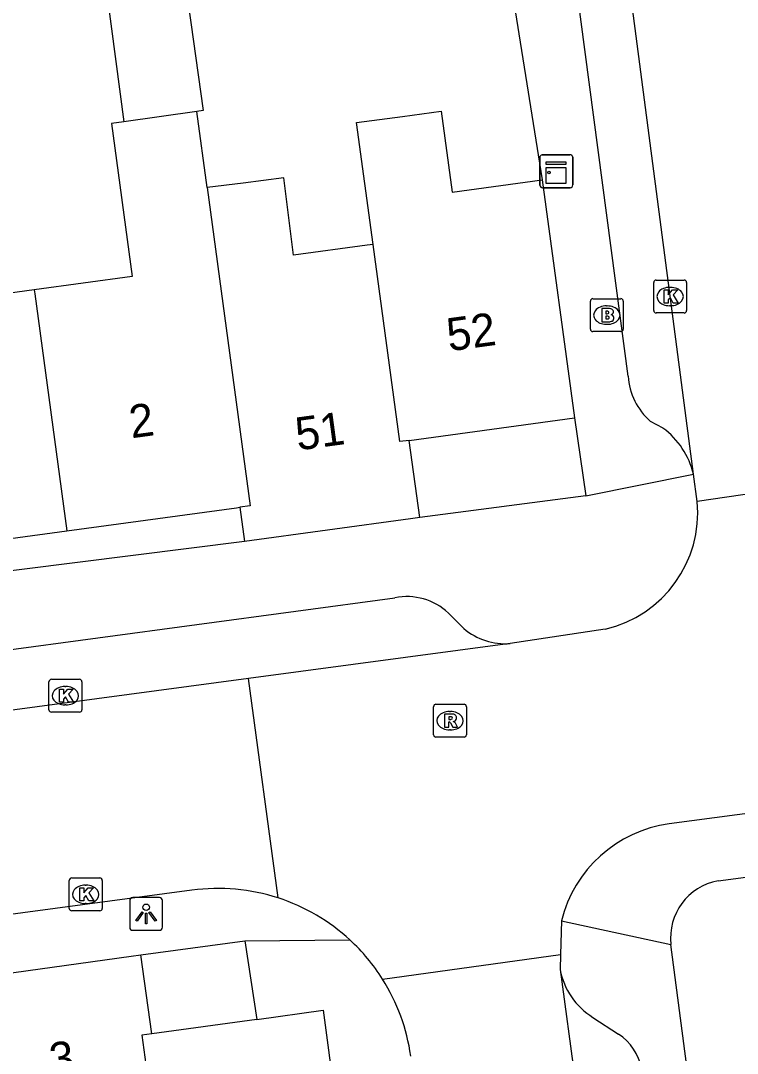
# Model space of a CAD drawing. Extents: x 163150 to 163546, y 380933 to 381635.
# Drawn here: x 163323.91 to 163345.7, y 381288.37 to 381319.76 of the extents above; entities that cross this region are included whole.
import ezdxf

# ---------------------------------------------------------------- set-up
doc = ezdxf.new("R2010")
doc.units = 0
for name, color, linetype in [('IMGEO_Brandkraan', 7, 'Continuous'), ('IMGEO_Kast', 7, 'Continuous'), ('IMGEO_Kolk', 7, 'Continuous'), ('IMGEO_Lichtpunt', 7, 'Continuous'), ('IMGEO_Muur', 7, 'Continuous'), ('IMGEO_Pand', 7, 'Continuous'), ('IMGEO_Pand_nummerreeks', 7, 'Continuous'), ('IMGEO_Rijbaan_lokaal_open', 7, 'Continuous'), ('IMGEO_Rioolput', 7, 'Continuous'), ('IMGEO_Voetpad_open', 7, 'Continuous')]:
    doc.layers.add(name, color=color, linetype=linetype)

msp = doc.modelspace()

# ---------------------------------------------------------------- linework, layer by layer
at = {"layer": 'IMGEO_Brandkraan'}
for p, q in [((163341.23, 381310.382), (163341.23, 381311.234)), ((163341.305, 381311.308), (163342.157, 381311.308)), ((163342.231, 381311.234), (163342.231, 381310.382)), ((163341.718, 381311.088), (163341.743, 381311.088)), ((163342.157, 381310.308), (163341.305, 381310.308)), ((163341.741, 381310.528), (163341.716, 381310.528))]:
    msp.add_line(p, q, dxfattribs=at)
for points in [[(163341.23, 381310.382), (163341.23, 381311.234)], [(163341.305, 381311.308), (163342.157, 381311.308)], [(163342.231, 381311.234), (163342.231, 381310.382)], [(163341.578, 381311.008), (163341.578, 381310.608), (163341.791, 381310.608)], [(163341.809, 381311.008), (163341.578, 381311.008)], [(163341.757, 381310.927), (163341.703, 381310.927), (163341.703, 381310.851)], [(163341.703, 381310.851), (163341.756, 381310.851)], [(163341.765, 381310.775), (163341.703, 381310.775), (163341.703, 381310.694)], [(163341.703, 381310.694), (163341.765, 381310.694)], [(163342.157, 381310.308), (163341.305, 381310.308)]]:
    msp.add_lwpolyline(points, dxfattribs=at)
for centre, radius, start, end in [((163341.307, 381311.232), 0.0765, 91.552, 178.448), ((163341.307, 381311.232), 0.0765, 91.552, 178.448), ((163342.155, 381311.232), 0.0765, 1.552, 88.448), ((163342.155, 381311.232), 0.0765, 1.552, 88.448), ((163341.758, 381310.889), 0.0379, 267.8285, 90.9355), ((163341.813, 381310.863), 0.145, 59.4692, 91.5367), ((163341.838, 381310.91), 0.0922, 285.5137, 58.1501), ((163341.766, 381310.734), 0.0404, 269.8759, 90.5077), ((163341.797, 381310.859), 0.251, 268.6676, 293.5347), ((163341.843, 381310.718), 0.105, 301.3115, 78.989), ((163341.307, 381310.384), 0.0765, 181.552, 268.448), ((163341.307, 381310.384), 0.0765, 181.552, 268.448), ((163342.155, 381310.384), 0.0765, 271.552, 358.448), ((163342.155, 381310.384), 0.0765, 271.552, 358.448)]:
    msp.add_arc(centre, radius, start, end, dxfattribs=at)
for centre, major_axis, ratio, start_param, end_param in [((163341.717, 381310.808), (-0.387, 0.002), 0.722429, 4.712389, 7.853982), ((163341.742, 381310.808), (-0.39, 0.002), 0.717154, 1.570796, 4.712389)]:
    msp.add_ellipse(centre, major_axis=major_axis, ratio=ratio, start_param=start_param, end_param=end_param, dxfattribs=at)
at = {"layer": 'IMGEO_Kast'}
for p, q in [((163339.769, 381315.68), (163340.61, 381315.68)), ((163340.61, 381315.68), (163339.769, 381315.68)), ((163339.694, 381314.755), (163339.694, 381315.596)), ((163339.694, 381315.596), (163339.694, 381314.755)), ((163340.694, 381315.605), (163340.694, 381314.764)), ((163340.694, 381314.764), (163340.694, 381315.605)), ((163340.619, 381314.68), (163339.778, 381314.68)), ((163339.778, 381314.68), (163340.619, 381314.68))]:
    msp.add_line(p, q, dxfattribs=at)
for points in [[(163339.889, 381315.47), (163340.489, 381315.47), (163340.489, 381315.385), (163339.889, 381315.385), (163339.889, 381315.47)], [(163339.889, 381315.295), (163340.489, 381315.295), (163340.489, 381314.806), (163339.889, 381314.806), (163339.889, 381315.295)]]:
    msp.add_lwpolyline(points, dxfattribs=at)
msp.add_circle((163339.973, 381315.144), 0.0377, dxfattribs=at)
for centre, start, end in [((163339.772, 381315.602), 92.4484, 184.2845), ((163339.772, 381315.602), 92.4484, 184.2845), ((163340.616, 381315.602), 2.4484, 94.2845), ((163340.616, 381315.602), 2.4484, 94.2845), ((163339.772, 381314.758), 182.4484, 274.2845), ((163339.772, 381314.758), 182.4484, 274.2845), ((163340.616, 381314.758), 272.4484, 4.2845), ((163340.616, 381314.758), 272.4484, 4.2845)]:
    msp.add_arc(centre, 0.0779, start, end, dxfattribs=at)
at = {"layer": 'IMGEO_Kolk'}
for p, q in [((163343.23, 381311.873), (163344.082, 381311.873)), ((163343.155, 381310.947), (163343.155, 381311.799)), ((163343.643, 381311.653), (163343.668, 381311.653)), ((163344.156, 381311.799), (163344.156, 381310.947)), ((163343.666, 381311.093), (163343.641, 381311.093)), ((163344.082, 381310.873), (163343.23, 381310.873)), ((163324.772, 381298.812), (163324.772, 381299.664)), ((163324.847, 381299.738), (163325.699, 381299.738)), ((163325.773, 381299.664), (163325.773, 381298.812)), ((163325.26, 381299.518), (163325.285, 381299.518)), ((163325.699, 381298.738), (163324.847, 381298.738)), ((163325.283, 381298.958), (163325.258, 381298.958)), ((163325.465, 381293.699), (163326.317, 381293.699)), ((163325.39, 381292.773), (163325.39, 381293.625)), ((163325.878, 381293.479), (163325.903, 381293.479)), ((163326.391, 381293.625), (163326.391, 381292.773)), ((163325.901, 381292.919), (163325.876, 381292.919)), ((163326.317, 381292.699), (163325.465, 381292.699))]:
    msp.add_line(p, q, dxfattribs=at)
for points in [[(163343.23, 381311.873), (163344.082, 381311.873)], [(163343.155, 381310.947), (163343.155, 381311.799)], [(163343.476, 381311.573), (163343.599, 381311.573), (163343.599, 381311.422), (163343.729, 381311.573), (163343.893, 381311.573), (163343.747, 381311.422), (163343.9, 381311.173), (163343.748, 381311.173), (163343.663, 381311.337), (163343.599, 381311.27), (163343.599, 381311.173), (163343.476, 381311.173), (163343.476, 381311.573)], [(163344.156, 381311.799), (163344.156, 381310.947)], [(163344.082, 381310.873), (163343.23, 381310.873)], [(163324.772, 381298.812), (163324.772, 381299.664)], [(163324.847, 381299.738), (163325.699, 381299.738)], [(163325.773, 381299.664), (163325.773, 381298.812)], [(163325.093, 381299.438), (163325.216, 381299.438), (163325.216, 381299.287), (163325.346, 381299.438), (163325.51, 381299.438), (163325.364, 381299.287), (163325.517, 381299.038), (163325.365, 381299.038), (163325.28, 381299.202), (163325.216, 381299.135), (163325.216, 381299.038), (163325.093, 381299.038), (163325.093, 381299.438)], [(163325.699, 381298.738), (163324.847, 381298.738)], [(163325.465, 381293.699), (163326.317, 381293.699)], [(163325.39, 381292.773), (163325.39, 381293.625)], [(163325.711, 381293.399), (163325.834, 381293.399), (163325.834, 381293.248), (163325.964, 381293.399), (163326.128, 381293.399), (163325.982, 381293.248), (163326.135, 381292.999), (163325.983, 381292.999), (163325.898, 381293.163), (163325.834, 381293.096), (163325.834, 381292.999), (163325.711, 381292.999), (163325.711, 381293.399)], [(163326.391, 381293.625), (163326.391, 381292.773)], [(163326.317, 381292.699), (163325.465, 381292.699)]]:
    msp.add_lwpolyline(points, dxfattribs=at)
for centre, start, end in [((163343.232, 381311.797), 91.552, 178.448), ((163343.232, 381311.797), 91.552, 178.448), ((163344.08, 381311.797), 1.552, 88.448), ((163344.08, 381311.797), 1.552, 88.448), ((163343.232, 381310.949), 181.552, 268.448), ((163343.232, 381310.949), 181.552, 268.448), ((163344.08, 381310.949), 271.552, 358.448), ((163344.08, 381310.949), 271.552, 358.448), ((163324.849, 381299.662), 91.552, 178.448), ((163324.849, 381299.662), 91.552, 178.448), ((163325.697, 381299.662), 1.552, 88.448), ((163325.697, 381299.662), 1.552, 88.448), ((163324.849, 381298.814), 181.552, 268.448), ((163324.849, 381298.814), 181.552, 268.448), ((163325.697, 381298.814), 271.552, 358.448), ((163325.697, 381298.814), 271.552, 358.448), ((163325.467, 381293.623), 91.552, 178.448), ((163325.467, 381293.623), 91.552, 178.448), ((163326.315, 381293.623), 1.552, 88.448), ((163326.315, 381293.623), 1.552, 88.448), ((163325.467, 381292.775), 181.552, 268.448), ((163325.467, 381292.775), 181.552, 268.448), ((163326.315, 381292.775), 271.552, 358.448), ((163326.315, 381292.775), 271.552, 358.448)]:
    msp.add_arc(centre, 0.0765, start, end, dxfattribs=at)
for centre, major_axis, ratio, start_param, end_param in [((163343.642, 381311.373), (-0.387, 0.002), 0.722429, 4.712389, 7.853982), ((163343.667, 381311.373), (-0.39, 0.002), 0.717154, 1.570796, 4.712389), ((163325.259, 381299.238), (-0.387, 0.002), 0.722429, 4.712389, 7.853982), ((163325.284, 381299.238), (-0.39, 0.002), 0.717154, 1.570796, 4.712389), ((163325.877, 381293.199), (-0.387, 0.002), 0.722429, 4.712389, 7.853982), ((163325.902, 381293.199), (-0.39, 0.002), 0.717154, 1.570796, 4.712389)]:
    msp.add_ellipse(centre, major_axis=major_axis, ratio=ratio, start_param=start_param, end_param=end_param, dxfattribs=at)
at = {"layer": 'IMGEO_Lichtpunt'}
for p, q in [((163328.129, 381293.104), (163327.321, 381293.104)), ((163328.129, 381293.104), (163327.321, 381293.104)), ((163327.227, 381293.009), (163327.227, 381292.202)), ((163327.227, 381293.009), (163327.227, 381292.202)), ((163328.223, 381292.202), (163328.223, 381293.009)), ((163328.223, 381292.202), (163328.223, 381293.009)), ((163327.321, 381292.108), (163328.129, 381292.108)), ((163327.321, 381292.108), (163328.129, 381292.108))]:
    msp.add_line(p, q, dxfattribs=at)
for points in [[(163327.601, 381292.673), (163327.64, 381292.645), (163327.452, 381292.383), (163327.414, 381292.41), (163327.601, 381292.673)], [(163327.703, 381292.625), (163327.75, 381292.625), (163327.75, 381292.303), (163327.703, 381292.303), (163327.703, 381292.625)], [(163327.813, 381292.645), (163327.851, 381292.672), (163328.038, 381292.41), (163327.999, 381292.382), (163327.813, 381292.645)]]:
    msp.add_lwpolyline(points, dxfattribs=at)
msp.add_circle((163327.726, 381292.807), 0.0994, dxfattribs=at)
for centre, start, end in [((163327.321, 381293.009), 90, 180), ((163327.321, 381293.009), 90, 180), ((163328.129, 381293.009), 0, 90), ((163328.129, 381293.009), 0, 90), ((163327.321, 381292.202), 180, 270), ((163327.321, 381292.202), 180, 270), ((163328.129, 381292.202), 270, 0), ((163328.129, 381292.202), 270, 360)]:
    msp.add_arc(centre, 0.0946, start, end, dxfattribs=at)
at = {"layer": 'IMGEO_Muur'}
msp.add_lwpolyline([(163338.629, 381322.037), (163339.767, 381314.92)], dxfattribs=at)
at = {"layer": 'IMGEO_Pand'}
for points in [[(163326.139, 381323.492), (163326.539, 381320.512), (163327.053, 381316.684)], [(163328.932, 381320.793), (163329.464, 381317.024), (163329.268, 381316.996)], [(163329.268, 381316.996), (163327.053, 381316.684)], [(163329.581, 381314.688), (163329.268, 381316.996)], [(163334.629, 381312.956), (163334.126, 381316.662), (163335.515, 381316.85), (163336.693, 381317.009), (163337.026, 381314.549), (163339.767, 381314.92)], [(163327.053, 381316.684), (163326.671, 381316.63), (163327.302, 381311.984), (163324.322, 381311.579)], [(163334.629, 381312.956), (163334.45, 381312.932), (163332.208, 381312.628), (163331.916, 381314.979), (163330.674, 381314.824), (163329.581, 381314.688)], [(163329.581, 381314.688), (163330.894, 381305.01), (163330.577, 381304.967)], [(163339.767, 381314.92), (163340.749, 381307.682)], [(163324.322, 381311.579), (163321.795, 381311.236), (163321.486, 381313.619), (163320.156, 381313.446), (163318.846, 381313.276)], [(163335.725, 381307), (163335.443, 381306.962), (163334.629, 381312.956)], [(163324.322, 381311.579), (163324.339, 381311.455), (163325.317, 381304.253)], [(163335.725, 381307), (163340.749, 381307.682)], [(163336.044, 381304.652), (163335.725, 381307)], [(163325.317, 381304.253), (163330.469, 381304.952), (163330.577, 381304.967)], [(163330.577, 381304.967), (163330.718, 381303.929)], [(163336.044, 381304.652), (163335.762, 381304.614), (163330.718, 381303.929)], [(163320.166, 381303.554), (163325.317, 381304.253)], [(163322.095, 381290.605), (163327.275, 381291.321), (163327.565, 381291.361)], [(163327.898, 381288.958), (163327.565, 381291.361)], [(163331.089, 381289.4), (163333.107, 381289.679), (163334.924, 381276.051)], [(163331.089, 381289.4), (163327.898, 381288.958)], [(163327.898, 381288.958), (163327.599, 381288.917), (163328.382, 381283.12)]]:
    msp.add_lwpolyline(points, dxfattribs=at)
at = {"layer": 'IMGEO_Rijbaan_lokaal_open'}
for points in [[(163344.364, 381305.974), (163337.483, 381358.548)], [(163344.476, 381305.139), (163344.364, 381305.974)], [(163348.087, 381305.667), (163344.476, 381305.139)], [(163341.684, 381301.264), (163338.794, 381300.823)], [(163338.794, 381300.823), (163330.836, 381299.757)], [(163330.836, 381299.757), (163284.351, 381293.529)], [(163331.743, 381293.09), (163330.836, 381299.757)], [(163352.579, 381296.532), (163343.63, 381295.344)], [(163329.119, 381293.327), (163285.136, 381287.427), (163285.037, 381287.407)], [(163340.35, 381292.393), (163340.322, 381291.37)], [(163334.914, 381290.623), (163340.322, 381291.37)], [(163340.322, 381291.37), (163340.309, 381290.911)], [(163340.309, 381290.911), (163341.676, 381280.762)]]:
    msp.add_lwpolyline(points, dxfattribs=at)
for centre, radius, start, end in [((163340.874, 381304.791), 3.619, 282.9404, 5.5129), ((163344.166, 381291.449), 3.931, 97.8432, 166.1119), ((163329.911, 381287.446), 5.934, 72.0126, 97.6655), ((163329.905, 381287.454), 5.928, 47.3357, 71.9425), ((163329.895, 381287.451), 5.938, 32.2937, 47.2795), ((163329.91, 381287.463), 5.918, 7.9731, 32.2721)]:
    msp.add_arc(centre, radius, start, end, dxfattribs=at)
at = {"layer": 'IMGEO_Rioolput'}
for p, q in [((163336.463, 381298.053), (163336.463, 381298.905)), ((163336.538, 381298.979), (163337.39, 381298.979)), ((163336.951, 381298.759), (163336.976, 381298.759)), ((163337.464, 381298.905), (163337.464, 381298.053)), ((163336.974, 381298.199), (163336.949, 381298.199)), ((163337.39, 381297.979), (163336.538, 381297.979))]:
    msp.add_line(p, q, dxfattribs=at)
for points in [[(163336.463, 381298.053), (163336.463, 381298.905)], [(163336.538, 381298.979), (163337.39, 381298.979)], [(163337.052, 381298.677), (163336.8, 381298.679), (163336.8, 381298.279)], [(163337.464, 381298.905), (163337.464, 381298.053)], [(163336.8, 381298.279), (163336.924, 381298.279), (163336.924, 381298.441), (163336.935, 381298.441)], [(163336.978, 381298.598), (163336.924, 381298.598), (163336.924, 381298.517)], [(163336.924, 381298.517), (163336.976, 381298.517)], [(163336.982, 381298.412), (163337.053, 381298.279), (163337.193, 381298.279), (163337.128, 381298.405)], [(163337.39, 381297.979), (163336.538, 381297.979)]]:
    msp.add_lwpolyline(points, dxfattribs=at)
for centre, radius, start, end in [((163336.54, 381298.903), 0.0765, 91.552, 178.448), ((163336.54, 381298.903), 0.0765, 91.552, 178.448), ((163337.051, 381298.567), 0.109, 350.3612, 89.416), ((163337.388, 381298.903), 0.0765, 1.552, 88.448), ((163337.388, 381298.903), 0.0765, 1.552, 88.448), ((163336.934, 381298.388), 0.0533, 26.0293, 88.6989), ((163336.96, 381298.706), 0.19, 274.7715, 282.9687), ((163336.984, 381298.502), 0.0964, 77.0061, 93.1865), ((163336.998, 381298.559), 0.0378, 276.6634, 79.6772), ((163337.049, 381298.567), 0.112, 277.5842, 350.9817), ((163337.033, 381298.352), 0.108, 29.5134, 73.7905), ((163336.54, 381298.055), 0.0765, 181.552, 268.448), ((163336.54, 381298.055), 0.0765, 181.552, 268.448), ((163337.388, 381298.055), 0.0765, 271.552, 358.448), ((163337.388, 381298.055), 0.0765, 271.552, 358.448)]:
    msp.add_arc(centre, radius, start, end, dxfattribs=at)
for centre, major_axis, ratio, start_param, end_param in [((163336.95, 381298.479), (-0.387, 0.002), 0.722429, 4.712389, 7.853982), ((163336.975, 381298.479), (-0.39, 0.002), 0.717154, 1.570796, 4.712389)]:
    msp.add_ellipse(centre, major_axis=major_axis, ratio=ratio, start_param=start_param, end_param=end_param, dxfattribs=at)
at = {"layer": 'IMGEO_Voetpad_open'}
for points in [[(163337.905, 381324.725), (163338.262, 381324.773), (163338.629, 381322.037), (163339.767, 381314.92)], [(163342.379, 381308.952), (163340.818, 381320.729)], [(163340.749, 381307.682), (163341.092, 381305.313)], [(163343.439, 381307.373), (163343.059, 381307.578)], [(163341.092, 381305.313), (163344.364, 381305.974)], [(163341.092, 381305.313), (163336.044, 381304.652)], [(163330.718, 381303.929), (163317.172, 381302.228), (163294.434, 381299.003)], [(163287.124, 381295.733), (163335.29, 381302.215)], [(163345.112, 381293.608), (163409.632, 381302.184)], [(163336.913, 381301.751), (163337.381, 381301.279)], [(163340.35, 381292.393), (163343.681, 381291.676)], [(163327.565, 381291.361), (163330.728, 381291.79)], [(163330.728, 381291.79), (163333.923, 381291.813)], [(163330.728, 381291.79), (163331.089, 381289.4)], [(163345.341, 381279.02), (163343.681, 381291.676)], [(163341.308, 381289.461), (163342.088, 381288.954)]]:
    msp.add_lwpolyline(points, dxfattribs=at)
for centre, radius, start, end in [((163344.372, 381309.083), 1.997, 183.7627, 228.8994), ((163342.011, 381305.424), 2.416, 13.1642, 53.7801), ((163335.657, 381300.427), 1.825, 46.5022, 101.5884), ((163338.658, 381302.82), 2.001, 230.3399, 273.8885), ((163345.421, 381291.883), 1.753, 100.1699, 186.7767), ((163342.456, 381291.321), 2.186, 190.8129, 238.3181), ((163341.117, 381287.534), 1.72, 12.3786, 55.6282)]:
    msp.add_arc(centre, radius, start, end, dxfattribs=at)

# ---------------------------------------------------------------- texts
at = {"layer": 'IMGEO_Pand_nummerreeks'}
for s, rotation, p in [('52', 7.7292, (163336.934, 381309.707)), ('2', 7.7292, (163327.28, 381307.062)), ('51', 7.7292, (163332.334, 381306.691)), ('3', 7.8724, (163324.861, 381287.676))]:
    msp.add_text(s, height=1, rotation=rotation, dxfattribs=at).set_placement(p)

doc.saveas('drawing.dxf')
